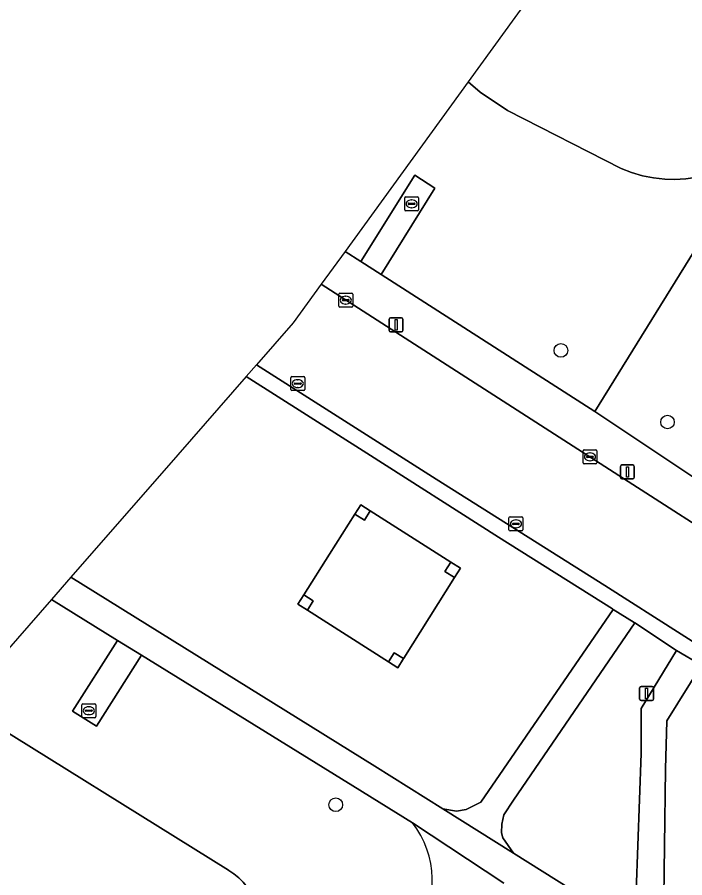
# Model space of a CAD drawing. Extents: x 162396 to 163643, y 386452 to 387406.
# Drawn here: x 162715.3 to 162763.2, y 386868.4 to 386930.2 of the extents above; entities that cross this region are included whole.
import ezdxf

# ---------------------------------------------------------------- set-up
doc = ezdxf.new("R2010")
doc.units = 0
for name, color, linetype in [('IMGEO_Afsluitpaal', 7, 'Continuous'), ('IMGEO_Boom', 7, 'Continuous'), ('IMGEO_Grasland_overig', 7, 'Continuous'), ('IMGEO_Groenvoorziening', 7, 'Continuous'), ('IMGEO_Hoogspanningsmast', 7, 'Continuous'), ('IMGEO_Kolk', 7, 'Continuous'), ('IMGEO_Lichtmast', 7, 'Continuous'), ('IMGEO_Meer_plas_ven_vijver', 7, 'Continuous'), ('IMGEO_Rijbaan_lokaal_gesloten', 7, 'Continuous'), ('IMGEO_Rioolput', 7, 'Continuous'), ('IMGEO_Voetpad_gesloten', 7, 'Continuous'), ('IMGEO_Voetpad_open', 7, 'Continuous')]:
    doc.layers.add(name, color=color, linetype=linetype)

msp = doc.modelspace()

# ---------------------------------------------------------------- linework, layer by layer
at = {"layer": 'IMGEO_Afsluitpaal'}
for p, q in [((162760.008, 386881.269), (162760.008, 386882.069)), ((162760.008, 386882.069), (162760.008, 386881.269)), ((162760.108, 386882.169), (162760.898, 386882.169)), ((162760.898, 386882.169), (162760.108, 386882.169)), ((162760.998, 386882.069), (162760.998, 386881.269)), ((162760.998, 386881.269), (162760.998, 386882.069)), ((162760.898, 386881.169), (162760.108, 386881.169)), ((162760.108, 386881.169), (162760.898, 386881.169))]:
    msp.add_line(p, q, dxfattribs=at)
msp.add_lwpolyline([(162760.428, 386882.044), (162760.578, 386882.044), (162760.578, 386881.294), (162760.428, 386881.294), (162760.428, 386882.044)], dxfattribs=at)
for centre, start, end in [((162760.108, 386882.069), 90, 180), ((162760.108, 386882.069), 90, 180), ((162760.898, 386882.069), 0, 90), ((162760.898, 386882.069), 360, 90), ((162760.108, 386881.269), 180, 270), ((162760.108, 386881.269), 180, 270), ((162760.898, 386881.269), 270, 0), ((162760.898, 386881.269), 270, 0)]:
    msp.add_arc(centre, 0.1, start, end, dxfattribs=at)
at = {"layer": 'IMGEO_Boom'}
for centre in [(162754.36, 386906.309), (162762.009, 386901.165), (162738.197, 386873.675)]:
    msp.add_circle(centre, 0.489, dxfattribs=at)
at = {"layer": 'IMGEO_Grasland_overig'}
msp.add_lwpolyline([(162746.715, 386889.997), (162746.035, 386890.43), (162746.465, 386891.105), (162740.678, 386894.79), (162740.251, 386894.116), (162739.575, 386894.544), (162737.756, 386891.668), (162735.91, 386888.748), (162736.586, 386888.321), (162736.158, 386887.644), (162741.986, 386883.95), (162742.39, 386884.595), (162743.068, 386884.17), (162743.086, 386884.2), (162744.898, 386887.094)], close=True, dxfattribs=at)
at = {"layer": 'IMGEO_Groenvoorziening'}
for points in [[(162822.792, 386999.999), (162840.214, 387025.394), (162850.891, 387039.166), (162851.192, 387040.601), (162851.155, 387042.928), (162848.377, 387044.768), (162846.89, 387045.895), (162844.23, 387041.73), (162841.299, 387036.717), (162834.642, 387026.056), (162820.24, 387003.004), (162818.237, 387000.005), (162809.724, 386985.81), (162799.338, 386969.193), (162769.371, 386922.252), (162756.787, 386901.931), (162764.104, 386897.031), (162767.102, 386909.874), (162773.098, 386921.912), (162776.857, 386928.661), (162783.249, 386938.797)], [(162738.864, 386913.421), (162740.006, 386912.689), (162743.876, 386918.894), (162745.308, 386917.959), (162741.45, 386911.763), (162756.787, 386901.931), (162769.371, 386922.252), (162768.074, 386920.607), (162766.853, 386919.775), (162766.432, 386919.551), (162765.69, 386919.221), (162764.922, 386918.958), (162764.133, 386918.766), (162763.33, 386918.644), (162762.52, 386918.595), (162761.812, 386918.611), (162761.007, 386918.698), (162760.213, 386918.856), (162759.436, 386919.084), (162758.682, 386919.381), (162750.527, 386923.545), (162748.573, 386924.866), (162747.703, 386925.615)], [(162739.575, 386894.544), (162740.003, 386895.22), (162740.678, 386894.79), (162746.465, 386891.105), (162747.14, 386890.675), (162746.715, 386889.997), (162744.898, 386887.094), (162743.086, 386884.2), (162743.068, 386884.17), (162742.662, 386883.522), (162741.986, 386883.95), (162736.158, 386887.644), (162735.482, 386888.072), (162735.91, 386888.748), (162737.756, 386891.668)], [(162760.109, 386877.357), (162760.12, 386880.581), (162762.667, 386884.765), (162759.659, 386886.742), (162750.954, 386874.003), (162750.261, 386872.951), (162750.116, 386872.272), (162750.104, 386871.666), (162750.201, 386871.29), (162750.961, 386870.189), (162758.337, 386865.545), (162759.124, 386865.805), (162759.762, 386867.447)]]:
    msp.add_lwpolyline(points, close=True, dxfattribs=at)
for points in [[(162719.188, 386890.012), (162741.01, 386876.453), (162745.883, 386873.385), (162746.874, 386873.223), (162747.546, 386873.328), (162748.612, 386873.865), (162758.12, 386887.711), (162758.066, 386887.745), (162749.873, 386892.893), (162740.429, 386898.928), (162731.775, 386904.431), (162726.862, 386898.803), (162719.188, 386890.012)], [(162743.699, 386872.388), (162740.105, 386874.612), (162739.935, 386874.717), (162724.257, 386884.417), (162721.034, 386879.314), (162719.295, 386880.395), (162722.531, 386885.485), (162717.794, 386888.416), (162711.271, 386880.943)], [(162820.551, 386847.833), (162819.334, 386848.618), (162794.171, 386864.833), (162784.116, 386871.052), (162764.442, 386883.713), (162761.955, 386879.712), (162761.867, 386876.231), (162761.72, 386865.221)], [(162711.271, 386880.943), (162730.492, 386868.979), (162730.52, 386868.962), (162730.888, 386868.707), (162731.232, 386868.419), (162731.549, 386868.103), (162731.837, 386867.759), (162732.093, 386867.391), (162732.315, 386867.001), (162732.501, 386866.593), (162732.65, 386866.17), (162732.76, 386865.736), (162732.832, 386865.293), (162732.863, 386864.846), (162732.855, 386864.398), (162732.806, 386863.952), (162732.718, 386863.513), (162732.591, 386863.083), (162732.426, 386862.666), (162732.224, 386862.266), (162731.988, 386861.885), (162705.105, 386822.555)]]:
    msp.add_lwpolyline(points, dxfattribs=at)
msp.add_arc((162738.159, 386868.152), 6.974, 326.76116, 37.40319, dxfattribs=at)
at = {"layer": 'IMGEO_Hoogspanningsmast'}
for points in [[(162740.678, 386894.79), (162740.003, 386895.22), (162739.575, 386894.544), (162740.251, 386894.116)], [(162747.14, 386890.675), (162746.465, 386891.105), (162746.035, 386890.43), (162746.715, 386889.997)], [(162735.91, 386888.748), (162735.482, 386888.072), (162736.158, 386887.644), (162736.586, 386888.321)], [(162743.068, 386884.17), (162742.39, 386884.595), (162741.986, 386883.95), (162742.662, 386883.522)]]:
    msp.add_lwpolyline(points, close=True, dxfattribs=at)
at = {"layer": 'IMGEO_Kolk'}
for p, q in [((162738.413, 386909.496), (162738.413, 386910.348)), ((162738.488, 386910.422), (162739.34, 386910.422)), ((162739.414, 386910.348), (162739.414, 386909.496)), ((162738.672, 386909.916), (162738.672, 386909.928)), ((162739.11, 386909.879), (162738.712, 386909.879)), ((162738.715, 386909.965), (162739.113, 386909.965)), ((162738.901, 386910.202), (162738.926, 386910.202)), ((162739.156, 386909.928), (162739.156, 386909.916)), ((162739.34, 386909.422), (162738.488, 386909.422)), ((162738.924, 386909.642), (162738.899, 386909.642)), ((162734.968, 386903.5), (162734.968, 386904.352)), ((162735.043, 386904.426), (162735.895, 386904.426)), ((162735.456, 386904.206), (162735.481, 386904.206)), ((162735.969, 386904.352), (162735.969, 386903.5)), ((162735.227, 386903.92), (162735.227, 386903.932)), ((162735.665, 386903.883), (162735.267, 386903.883)), ((162735.27, 386903.969), (162735.668, 386903.969)), ((162735.479, 386903.646), (162735.454, 386903.646)), ((162735.711, 386903.932), (162735.711, 386903.92)), ((162735.895, 386903.426), (162735.043, 386903.426)), ((162755.944, 386898.241), (162755.944, 386899.093)), ((162756.019, 386899.167), (162756.871, 386899.167)), ((162756.203, 386898.661), (162756.203, 386898.673)), ((162756.641, 386898.624), (162756.243, 386898.624)), ((162756.246, 386898.71), (162756.644, 386898.71)), ((162756.432, 386898.947), (162756.457, 386898.947)), ((162756.687, 386898.673), (162756.687, 386898.661)), ((162756.945, 386899.093), (162756.945, 386898.241)), ((162756.871, 386898.167), (162756.019, 386898.167)), ((162756.455, 386898.387), (162756.43, 386898.387)), ((162750.629, 386893.425), (162750.629, 386894.277)), ((162750.704, 386894.351), (162751.556, 386894.351)), ((162751.63, 386894.277), (162751.63, 386893.425)), ((162750.888, 386893.845), (162750.888, 386893.857)), ((162751.326, 386893.808), (162750.928, 386893.808)), ((162750.931, 386893.894), (162751.329, 386893.894)), ((162751.117, 386894.131), (162751.142, 386894.131)), ((162751.372, 386893.857), (162751.372, 386893.845)), ((162751.556, 386893.351), (162750.704, 386893.351)), ((162751.14, 386893.571), (162751.115, 386893.571))]:
    msp.add_line(p, q, dxfattribs=at)
for points in [[(162738.413, 386909.496), (162738.413, 386910.348)], [(162738.488, 386910.422), (162739.34, 386910.422)], [(162739.414, 386910.348), (162739.414, 386909.496)], [(162739.34, 386909.422), (162738.488, 386909.422)], [(162734.968, 386903.5), (162734.968, 386904.352)], [(162735.043, 386904.426), (162735.895, 386904.426)], [(162735.969, 386904.352), (162735.969, 386903.5)], [(162735.895, 386903.426), (162735.043, 386903.426)], [(162755.944, 386898.241), (162755.944, 386899.093)], [(162756.019, 386899.167), (162756.871, 386899.167)], [(162756.945, 386899.093), (162756.945, 386898.241)], [(162756.871, 386898.167), (162756.019, 386898.167)], [(162750.629, 386893.425), (162750.629, 386894.277)], [(162750.704, 386894.351), (162751.556, 386894.351)], [(162751.63, 386894.277), (162751.63, 386893.425)], [(162751.556, 386893.351), (162750.704, 386893.351)]]:
    msp.add_lwpolyline(points, dxfattribs=at)
for centre, radius, start, end in [((162738.49, 386910.346), 0.0765, 91.55205, 178.44795), ((162738.49, 386910.346), 0.0765, 91.55205, 178.44795), ((162739.338, 386910.346), 0.0765, 1.55205, 88.44795), ((162739.338, 386910.346), 0.0765, 1.55205, 88.44795), ((162738.712, 386909.925), 0.0403, 85.87752, 175.75265), ((162738.709, 386909.915), 0.0366, 178.93798, 274.71019), ((162739.113, 386909.922), 0.043, 264.86636, 352.45326), ((162739.117, 386909.927), 0.0386, 1.73085, 96.63898), ((162738.49, 386909.498), 0.0765, 181.55205, 268.44795), ((162738.49, 386909.498), 0.0765, 181.55205, 268.44795), ((162739.338, 386909.498), 0.0765, 271.55205, 358.44795), ((162739.338, 386909.498), 0.0765, 271.55205, 358.44795), ((162735.045, 386904.35), 0.0765, 91.55205, 178.44795), ((162735.045, 386904.35), 0.0765, 91.55205, 178.44795), ((162735.893, 386904.35), 0.0765, 1.55205, 88.44795), ((162735.893, 386904.35), 0.0765, 1.55205, 88.44795), ((162735.267, 386903.929), 0.0403, 85.87752, 175.75265), ((162735.264, 386903.919), 0.0366, 178.93798, 274.71019), ((162735.668, 386903.926), 0.043, 264.86636, 352.45326), ((162735.672, 386903.931), 0.0386, 1.73085, 96.63898), ((162735.045, 386903.502), 0.0765, 181.55205, 268.44795), ((162735.045, 386903.502), 0.0765, 181.55205, 268.44795), ((162735.893, 386903.502), 0.0765, 271.55205, 358.44795), ((162735.893, 386903.502), 0.0765, 271.55205, 358.44795), ((162756.021, 386899.091), 0.0765, 91.55205, 178.44795), ((162756.021, 386899.091), 0.0765, 91.55205, 178.44795), ((162756.243, 386898.67), 0.0403, 85.87752, 175.75265), ((162756.24, 386898.66), 0.0366, 178.93798, 274.71019), ((162756.644, 386898.667), 0.043, 264.86636, 352.45326), ((162756.648, 386898.672), 0.0386, 1.73085, 96.63898), ((162756.869, 386899.091), 0.0765, 1.55205, 88.44795), ((162756.869, 386899.091), 0.0765, 1.55205, 88.44795), ((162756.021, 386898.243), 0.0765, 181.55205, 268.44795), ((162756.021, 386898.243), 0.0765, 181.55205, 268.44795), ((162756.869, 386898.243), 0.0765, 271.55205, 358.44795), ((162756.869, 386898.243), 0.0765, 271.55205, 358.44795), ((162750.706, 386894.275), 0.0765, 91.55205, 178.44795), ((162750.706, 386894.275), 0.0765, 91.55205, 178.44795), ((162751.554, 386894.275), 0.0765, 1.55205, 88.44795), ((162751.554, 386894.275), 0.0765, 1.55205, 88.44795), ((162750.928, 386893.854), 0.0403, 85.87752, 175.75265), ((162750.925, 386893.844), 0.0366, 178.93798, 274.71019), ((162751.329, 386893.851), 0.043, 264.86636, 352.45326), ((162751.333, 386893.856), 0.0386, 1.73085, 96.63898), ((162750.706, 386893.427), 0.0765, 181.55205, 268.44795), ((162750.706, 386893.427), 0.0765, 181.55205, 268.44795), ((162751.554, 386893.427), 0.0765, 271.55205, 358.44795), ((162751.554, 386893.427), 0.0765, 271.55205, 358.44795)]:
    msp.add_arc(centre, radius, start, end, dxfattribs=at)
for centre, major_axis, ratio, start_param, end_param in [((162738.9, 386909.922), (-0.387, 0.002), 0.722429, 4.712389, 7.853982), ((162738.925, 386909.922), (-0.39, 0.002), 0.717154, 1.570796, 4.712389), ((162735.455, 386903.926), (-0.387, 0.002), 0.722429, 4.712389, 7.853982), ((162735.48, 386903.926), (-0.39, 0.002), 0.717154, 1.570796, 4.712389), ((162756.431, 386898.667), (-0.387, 0.002), 0.722429, 4.712389, 7.853982), ((162756.456, 386898.667), (-0.39, 0.002), 0.717154, 1.570796, 4.712389), ((162751.116, 386893.851), (-0.387, 0.002), 0.722429, 4.712389, 7.853982), ((162751.141, 386893.851), (-0.39, 0.002), 0.717154, 1.570796, 4.712389)]:
    msp.add_ellipse(centre, major_axis=major_axis, ratio=ratio, start_param=start_param, end_param=end_param, dxfattribs=at)
at = {"layer": 'IMGEO_Lichtmast'}
for p, q in [((162742.031, 386907.747), (162742.031, 386908.547)), ((162742.031, 386908.547), (162742.031, 386907.747)), ((162742.131, 386908.647), (162742.921, 386908.647)), ((162742.921, 386908.647), (162742.131, 386908.647)), ((162743.021, 386908.547), (162743.021, 386907.747)), ((162743.021, 386907.747), (162743.021, 386908.547)), ((162742.921, 386907.647), (162742.131, 386907.647)), ((162742.131, 386907.647), (162742.921, 386907.647)), ((162758.638, 386897.181), (162758.638, 386897.981)), ((162758.638, 386897.981), (162758.638, 386897.181)), ((162758.738, 386898.081), (162759.528, 386898.081)), ((162759.528, 386898.081), (162758.738, 386898.081)), ((162759.628, 386897.981), (162759.628, 386897.181)), ((162759.628, 386897.181), (162759.628, 386897.981)), ((162759.528, 386897.081), (162758.738, 386897.081)), ((162758.738, 386897.081), (162759.528, 386897.081))]:
    msp.add_line(p, q, dxfattribs=at)
for points in [[(162742.451, 386908.522), (162742.601, 386908.522), (162742.601, 386907.772), (162742.451, 386907.772), (162742.451, 386908.522)], [(162759.058, 386897.956), (162759.208, 386897.956), (162759.208, 386897.206), (162759.058, 386897.206), (162759.058, 386897.956)]]:
    msp.add_lwpolyline(points, dxfattribs=at)
for centre, start, end in [((162742.131, 386908.547), 90, 180), ((162742.131, 386908.547), 90, 180), ((162742.921, 386908.547), 0, 90), ((162742.921, 386908.547), 360, 90), ((162742.131, 386907.747), 180, 270), ((162742.131, 386907.747), 180, 270), ((162742.921, 386907.747), 270, 0), ((162742.921, 386907.747), 270, 0), ((162758.738, 386897.981), 90, 180), ((162758.738, 386897.981), 90, 180), ((162759.528, 386897.981), 0, 90), ((162759.528, 386897.981), 360, 90), ((162758.738, 386897.181), 180, 270), ((162758.738, 386897.181), 180, 270), ((162759.528, 386897.181), 270, 0), ((162759.528, 386897.181), 270, 0)]:
    msp.add_arc(centre, 0.1, start, end, dxfattribs=at)
at = {"layer": 'IMGEO_Meer_plas_ven_vijver'}
for points in [[(162918.383, 387161.062), (162747.703, 386925.615), (162748.573, 386924.866), (162750.527, 386923.545), (162758.682, 386919.381), (162759.436, 386919.084), (162760.213, 386918.856), (162761.007, 386918.698), (162761.812, 386918.611), (162762.52, 386918.595), (162763.33, 386918.644), (162764.133, 386918.766), (162764.922, 386918.958), (162765.69, 386919.221), (162766.432, 386919.551), (162766.853, 386919.775), (162768.074, 386920.607), (162769.371, 386922.252), (162799.338, 386969.193), (162809.724, 386985.81), (162818.237, 387000.005), (162820.24, 387003.004), (162834.642, 387026.056)], [(162705.105, 386822.555), (162731.988, 386861.885), (162732.224, 386862.266), (162732.426, 386862.666), (162732.591, 386863.083), (162732.718, 386863.513), (162732.806, 386863.952), (162732.855, 386864.398), (162732.863, 386864.846), (162732.832, 386865.293), (162732.76, 386865.736), (162732.65, 386866.17), (162732.501, 386866.593), (162732.315, 386867.001), (162732.093, 386867.391), (162731.837, 386867.759), (162731.549, 386868.103), (162731.232, 386868.419), (162730.888, 386868.707), (162730.52, 386868.962), (162730.492, 386868.979), (162711.271, 386880.943)]]:
    msp.add_lwpolyline(points, dxfattribs=at)
at = {"layer": 'IMGEO_Rijbaan_lokaal_gesloten'}
msp.add_lwpolyline([(162732.519, 386905.283), (162732.519, 386905.283), (162745.396, 386897.065), (162757.506, 386889.413), (162768.474, 386882.429), (162784.448, 386872.261), (162817.434, 386851.158), (162819.973, 386849.537), (162823.672, 386855.407), (162820.21, 386857.595), (162786.675, 386879.214), (162755.243, 386899.437), (162737.16, 386911.071), (162735.144, 386908.29), (162732.519, 386905.283)], dxfattribs=at)
at = {"layer": 'IMGEO_Rioolput'}
for p, q in [((162743.143, 386916.418), (162743.143, 386917.27)), ((162743.218, 386917.344), (162744.07, 386917.344)), ((162743.631, 386917.124), (162743.656, 386917.124)), ((162744.144, 386917.27), (162744.144, 386916.418)), ((162743.402, 386916.838), (162743.402, 386916.85)), ((162743.84, 386916.801), (162743.442, 386916.801)), ((162743.445, 386916.887), (162743.843, 386916.887)), ((162743.654, 386916.564), (162743.629, 386916.564)), ((162743.886, 386916.85), (162743.886, 386916.838)), ((162744.07, 386916.344), (162743.218, 386916.344)), ((162719.972, 386880.003), (162719.972, 386880.855)), ((162720.047, 386880.929), (162720.899, 386880.929)), ((162720.46, 386880.709), (162720.485, 386880.709)), ((162720.973, 386880.855), (162720.973, 386880.003)), ((162720.231, 386880.423), (162720.231, 386880.435)), ((162720.669, 386880.386), (162720.271, 386880.386)), ((162720.274, 386880.472), (162720.672, 386880.472)), ((162720.483, 386880.149), (162720.458, 386880.149)), ((162720.715, 386880.435), (162720.715, 386880.423)), ((162720.899, 386879.929), (162720.047, 386879.929))]:
    msp.add_line(p, q, dxfattribs=at)
for points in [[(162743.143, 386916.418), (162743.143, 386917.27)], [(162743.218, 386917.344), (162744.07, 386917.344)], [(162744.144, 386917.27), (162744.144, 386916.418)], [(162744.07, 386916.344), (162743.218, 386916.344)], [(162719.972, 386880.003), (162719.972, 386880.855)], [(162720.047, 386880.929), (162720.899, 386880.929)], [(162720.973, 386880.855), (162720.973, 386880.003)], [(162720.899, 386879.929), (162720.047, 386879.929)]]:
    msp.add_lwpolyline(points, dxfattribs=at)
for centre, radius, start, end in [((162743.22, 386917.268), 0.0765, 91.55205, 178.44795), ((162743.22, 386917.268), 0.0765, 91.55205, 178.44795), ((162744.068, 386917.268), 0.0765, 1.55205, 88.44795), ((162744.068, 386917.268), 0.0765, 1.55205, 88.44795), ((162743.442, 386916.847), 0.0403, 85.87752, 175.75265), ((162743.439, 386916.837), 0.0366, 178.93798, 274.71019), ((162743.843, 386916.844), 0.043, 264.86636, 352.45326), ((162743.847, 386916.849), 0.0386, 1.73085, 96.63898), ((162743.22, 386916.42), 0.0765, 181.55205, 268.44795), ((162743.22, 386916.42), 0.0765, 181.55205, 268.44795), ((162744.068, 386916.42), 0.0765, 271.55205, 358.44795), ((162744.068, 386916.42), 0.0765, 271.55205, 358.44795), ((162720.049, 386880.853), 0.0765, 91.55205, 178.44795), ((162720.049, 386880.853), 0.0765, 91.55205, 178.44795), ((162720.897, 386880.853), 0.0765, 1.55205, 88.44795), ((162720.897, 386880.853), 0.0765, 1.55205, 88.44795), ((162720.271, 386880.432), 0.0403, 85.87752, 175.75265), ((162720.268, 386880.422), 0.0366, 178.93798, 274.71019), ((162720.672, 386880.429), 0.043, 264.86636, 352.45326), ((162720.676, 386880.434), 0.0386, 1.73085, 96.63898), ((162720.049, 386880.005), 0.0765, 181.55205, 268.44795), ((162720.049, 386880.005), 0.0765, 181.55205, 268.44795), ((162720.897, 386880.005), 0.0765, 271.55205, 358.44795), ((162720.897, 386880.005), 0.0765, 271.55205, 358.44795)]:
    msp.add_arc(centre, radius, start, end, dxfattribs=at)
for centre, major_axis, ratio, start_param, end_param in [((162743.63, 386916.844), (-0.387, 0.002), 0.722429, 4.712389, 7.853982), ((162743.655, 386916.844), (-0.39, 0.002), 0.717154, 1.570796, 4.712389), ((162720.459, 386880.429), (-0.387, 0.002), 0.722429, 4.712389, 7.853982), ((162720.484, 386880.429), (-0.39, 0.002), 0.717154, 1.570796, 4.712389)]:
    msp.add_ellipse(centre, major_axis=major_axis, ratio=ratio, start_param=start_param, end_param=end_param, dxfattribs=at)
at = {"layer": 'IMGEO_Voetpad_gesloten'}
for points in [[(162719.188, 386890.012), (162717.794, 386888.416), (162722.531, 386885.485), (162724.257, 386884.417), (162739.935, 386874.717), (162740.105, 386874.612), (162743.699, 386872.388), (162750.271, 386868.04)], [(162758.337, 386865.545), (162750.961, 386870.189), (162745.883, 386873.385), (162741.01, 386876.453), (162719.188, 386890.012)], [(162761.867, 386876.231), (162761.955, 386879.712), (162764.442, 386883.713), (162762.667, 386884.765), (162760.12, 386880.581), (162760.109, 386877.357), (162759.762, 386867.447), (162759.124, 386865.805), (162758.337, 386865.545), (162762.57, 386863.069)], [(162761.72, 386865.221), (162761.867, 386876.231)], [(162750.271, 386868.04), (162743.699, 386872.388)]]:
    msp.add_lwpolyline(points, dxfattribs=at)
msp.add_lwpolyline([(162759.659, 386886.742), (162759.613, 386886.773), (162758.12, 386887.711), (162748.612, 386873.865), (162747.546, 386873.328), (162746.874, 386873.223), (162745.883, 386873.385), (162750.961, 386870.189), (162750.201, 386871.29), (162750.104, 386871.666), (162750.116, 386872.272), (162750.261, 386872.951), (162750.954, 386874.003)], close=True, dxfattribs=at)
msp.add_arc((162738.159, 386868.152), 6.974, 326.76116, 37.40319, dxfattribs=at)
at = {"layer": 'IMGEO_Voetpad_open'}
for points in [[(162741.45, 386911.763), (162745.308, 386917.959), (162743.876, 386918.894), (162740.006, 386912.689)], [(162719.295, 386880.395), (162721.034, 386879.314), (162724.257, 386884.417), (162722.531, 386885.485)]]:
    msp.add_lwpolyline(points, close=True, dxfattribs=at)
for points in [[(162738.864, 386913.421), (162737.16, 386911.071), (162755.243, 386899.437), (162786.675, 386879.214), (162820.21, 386857.595), (162823.672, 386855.407), (162826.505, 386853.58)], [(162832.21, 386853.42), (162828.805, 386855.56), (162826.014, 386857.314), (162800.498, 386873.821), (162765.729, 386895.987), (162764.104, 386897.031), (162756.787, 386901.931), (162741.45, 386911.763), (162740.006, 386912.689), (162738.864, 386913.421)], [(162821.993, 386848.16), (162819.973, 386849.537), (162817.434, 386851.158), (162784.448, 386872.261), (162768.474, 386882.429), (162757.506, 386889.413), (162745.396, 386897.065), (162732.519, 386905.283), (162732.519, 386905.283), (162731.775, 386904.431)], [(162731.775, 386904.431), (162740.429, 386898.928), (162749.873, 386892.893), (162758.066, 386887.745), (162758.12, 386887.711), (162759.613, 386886.773), (162759.659, 386886.742), (162762.667, 386884.765), (162764.442, 386883.713), (162784.116, 386871.052), (162794.171, 386864.833), (162819.334, 386848.618), (162820.551, 386847.833), (162820.846, 386847.701), (162824.327, 386845.024)]]:
    msp.add_lwpolyline(points, dxfattribs=at)

doc.saveas('drawing.dxf')
